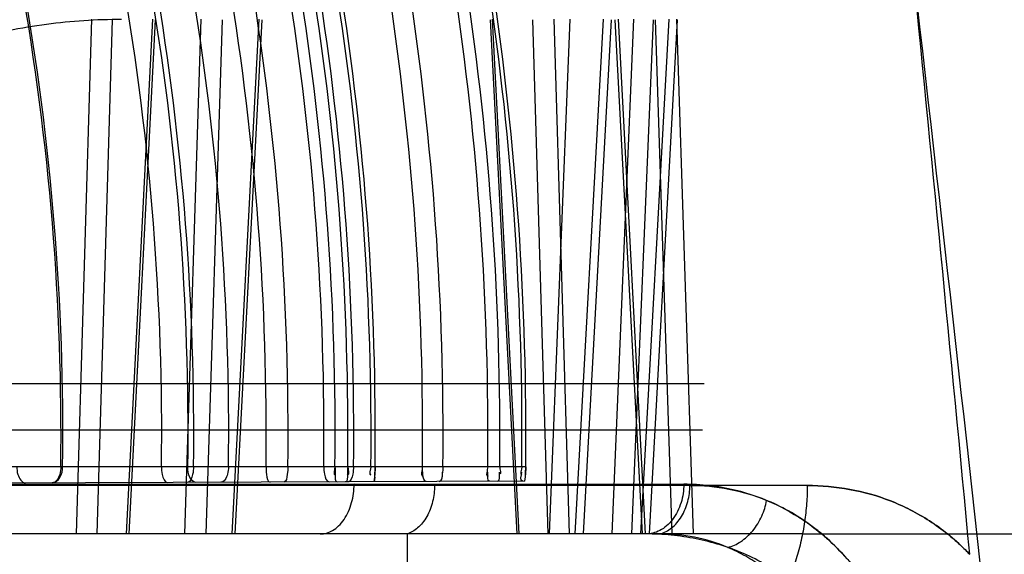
# Model space of a CAD drawing. Header units: millimetres. Extents: x 0 to 297, y 0 to 210.
# Tile 301 of 446: x 141.7268 to 141.9034, y 161.2019 to 161.2978. Entities that reach past the tile are written whole.
import ezdxf

# ---------------------------------------------------------------- set-up
doc = ezdxf.new("R2010")
doc.units = ezdxf.units.MM
doc.header["$LTSCALE"] = 16.335
doc.layers.add('INTFCLR_1', color=7, linetype='CONTINUOUS')
doc.layers.add('INTFCLR_144815', color=7, linetype='CONTINUOUS')

msp = doc.modelspace()

# ---------------------------------------------------------------- linework, layer by layer
at = {"layer": 'INTFCLR_1', "color": 9, "linetype": 'Continuous'}
for p, q in [((141.817550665, 161.2176563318), (141.6917834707, 161.2176563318)), ((141.8174146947, 161.215054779), (141.6939265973, 161.2146237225))]:
    msp.add_line(p, q, dxfattribs=at)
at = {"layer": 'INTFCLR_1', "color": 7, "linetype": 'Continuous'}
for p, q in [((141.7905335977, 161.2176563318), (141.7904965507, 161.216158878)), ((141.8174991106, 161.2158171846), (141.817550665, 161.2176563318)), ((141.817550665, 161.2176563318), (141.8175166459, 161.2162101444)), ((141.7904773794, 161.2157504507), (141.7903853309, 161.2149604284)), ((141.7903853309, 161.2149604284), (141.7904773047, 161.2157490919)), ((141.8174146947, 161.215054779), (141.8174991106, 161.2158171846))]:
    msp.add_line(p, q, dxfattribs=at)
at = {"layer": 'INTFCLR_1', "color": 6, "linetype": 'Continuous'}
for centre, radius, start, end in [((141.2727289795, 161.2235884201), 0.4614598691, 359.2634397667, 20.9595063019), ((141.2725401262, 161.2235883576), 0.4619807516, 359.2642780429, 20.9347710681), ((141.2742369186, 161.2235884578), 0.4780136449, 359.2889439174, 20.2013567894), ((141.2744250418, 161.223588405), 0.4825619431, 359.2956524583, 20.0027825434), ((141.2729174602, 161.2235884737), 0.4850783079, 359.2992983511, 19.8946138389), ((141.2727285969, 161.2235884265), 0.4915423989, 359.3085189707, 19.6221788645), ((141.274055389, 161.223590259), 0.4969485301, 359.3158305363, 19.3998935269), ((141.2731113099, 161.2235893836), 0.5018162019, 359.3225670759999, 19.2043971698), ((141.2742365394, 161.2235884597), 0.5071151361, 359.3297505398, 18.9960965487), ((141.2738626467, 161.2235889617), 0.5095075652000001, 359.3328413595, 18.9034484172), ((141.2732961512, 161.2235888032), 0.51236207, 359.3365762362, 18.7941893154), ((141.2729170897, 161.2235884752), 0.51377979, 359.3384435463, 18.7404322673), ((141.2736718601, 161.223588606), 0.5161435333, 359.3414588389, 18.6514187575), ((141.2734830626, 161.2235885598), 0.5170845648, 359.3426624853, 18.6162324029), ((141.2740540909, 161.2235894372), 0.525002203, 359.3524804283, 18.3253128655), ((141.2731101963, 161.2235892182), 0.5296118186, 359.3581402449, 18.1602453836), ((141.2738618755, 161.2235888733), 0.5369049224, 359.3668962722, 17.9051785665), ((141.2732955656, 161.2235887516), 0.5396144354, 359.3700882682, 17.81226521), ((141.2736714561, 161.223588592), 0.5432061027, 359.3742702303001, 17.690603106), ((141.2734826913, 161.223588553), 0.5441003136, 359.3753027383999, 17.6605754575)]:
    msp.add_arc(centre, radius, start, end, dxfattribs=at)
at = {"layer": 'INTFCLR_1', "color": 7, "linetype": 'Continuous'}
for centre, radius, start, end in [((141.7775607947, 161.2167808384), 0.0129530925, 351.9210073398, 359.3383034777), ((141.7588187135, 161.2175380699), 0.0317090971, 356.7657438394, 359.2612397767), ((141.7337609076, 161.2183086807), 0.0567764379, 357.8292534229, 359.3416745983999), ((141.8043888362, 161.2168112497), 0.0131437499, 352.3203026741, 359.3715054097), ((141.7599050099, 161.2182858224), 0.057649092, 357.9369545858, 359.3743603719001)]:
    msp.add_arc(centre, radius, start, end, dxfattribs=at)
at = {"layer": 'INTFCLR_1', "color": 6, "linetype": 'Continuous'}
for points, knots in [([(141.72626845, 161.2176563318), (141.7262623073, 161.2171884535), (141.7263392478, 161.2161076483), (141.7271391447, 161.2147396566), (141.7278238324, 161.2147420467)], [0, 0, 0, 0, 0.405964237, 1, 1, 1, 1]), ([(141.7326070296, 161.2147587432), (141.7331651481, 161.2147606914), (141.7342674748, 161.215752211), (141.7344742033, 161.2169875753), (141.7344827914, 161.2176563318)], [0, 0, 0, 0, 0.4548917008, 1, 1, 1, 1]), ([(141.7341507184, 161.2176563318), (141.734144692, 161.2171875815), (141.7340399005, 161.2161295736), (141.7332840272, 161.2147611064), (141.7326132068, 161.2147587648)], [0, 0, 0, 0, 0.41135787, 1, 1, 1, 1]), ([(141.7522137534, 161.2176563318), (141.7522079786, 161.2171910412), (141.7522690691, 161.2162693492), (141.7527424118, 161.2148290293), (141.7533211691, 161.2148310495)], [0, 0, 0, 0, 0.4456776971, 1, 1, 1, 1]), ([(141.7579594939, 161.2176563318), (141.7579538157, 161.217192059), (141.7578628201, 161.2162853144), (141.7574255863, 161.2148453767), (141.7568538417, 161.2148433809)], [0, 0, 0, 0, 0.4481492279, 1, 1, 1, 1]), ([(141.7583541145, 161.2148486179), (141.7578973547, 161.2148470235), (141.757028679, 161.2159311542), (141.7569425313, 161.2170063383), (141.7569505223, 161.2176563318)], [0, 0, 0, 0, 0.4126856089, 1, 1, 1, 1]), ([(141.7642351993, 161.2176563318), (141.7642297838, 161.217207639), (141.7641356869, 161.216216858), (141.7634761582, 161.2148664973), (141.7628447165, 161.2148642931)], [0, 0, 0, 0, 0.4154207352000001, 1, 1, 1, 1]), ([(141.7709685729, 161.2176563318), (141.7709630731, 161.2171956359), (141.7710428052, 161.2163944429), (141.7712006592, 161.214893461), (141.771710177, 161.2148952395)], [0, 0, 0, 0, 0.4748558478, 1, 1, 1, 1]), ([(141.7748923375, 161.2176563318), (141.7748868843, 161.2171950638), (141.7747797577, 161.2164023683), (141.7746477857, 161.2149054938), (141.7741433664, 161.214903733)], [0, 0, 0, 0, 0.4776736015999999, 1, 1, 1, 1]), ([(141.7813169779, 161.2176563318), (141.7813117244, 161.2172072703), (141.7813742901, 161.2163381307), (141.7817762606, 161.2149303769), (141.7823235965, 161.2149322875)], [0, 0, 0, 0, 0.4507005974, 1, 1, 1, 1]), ([(141.7833356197, 161.2176563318), (141.7833302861, 161.2171982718), (141.7834524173, 161.216479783), (141.7832942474, 161.2149356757), (141.7837600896, 161.2149373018)], [0, 0, 0, 0, 0.4958038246, 1, 1, 1, 1]), ([(141.785623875, 161.2176563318), (141.7856185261, 161.2171943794), (141.7854689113, 161.2164812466), (141.7856466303, 161.2149438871), (141.7851870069, 161.2149422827)], [0, 0, 0, 0, 0.5012788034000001, 1, 1, 1, 1]), ([(141.786662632, 161.2176563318), (141.7866574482, 161.2172074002), (141.7865693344, 161.216350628), (141.7861967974, 161.2149458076), (141.7856562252, 161.2149439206)], [0, 0, 0, 0, 0.4537086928, 1, 1, 1, 1]), ([(141.7996998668, 161.2149929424), (141.7992533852, 161.2149913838), (141.7990970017, 161.2164146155), (141.7990171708, 161.2171701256), (141.7990226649, 161.2176563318)], [0, 0, 0, 0, 0.4786898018, 1, 1, 1, 1]), ([(141.8026887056, 161.2176563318), (141.8026837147, 161.217210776), (141.8025769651, 161.2164555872), (141.8024856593, 161.2150026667), (141.8020041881, 161.215000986)], [0, 0, 0, 0, 0.4806428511, 1, 1, 1, 1])]:
    msp.add_open_spline(points, degree=3, knots=knots, dxfattribs=at)
for points in [[(141.7833356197, 161.2176563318), (141.7833297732, 161.217154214), (141.7828922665, 161.2161492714), (141.7833944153, 161.2161510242)], [(141.785623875, 161.2176563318), (141.785618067, 161.2171547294), (141.7860402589, 161.2161555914), (141.785538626, 161.2161538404)], [(141.7897813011, 161.2176563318), (141.7897755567, 161.2171565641), (141.7892920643, 161.2161552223), (141.789791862, 161.216156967)], [(141.7897813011, 161.2176563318), (141.7897760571, 161.2172000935), (141.7893321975, 161.2162859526), (141.7897884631, 161.2162875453)], [(141.7990226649, 161.2176563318), (141.7990161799, 161.217082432), (141.798595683, 161.2159388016), (141.7991696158, 161.215940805)], [(141.8020041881, 161.215000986), (141.8025962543, 161.2150030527), (141.8026234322, 161.2160712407), (141.8026300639, 161.2166632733)], [(141.8107340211, 161.2176563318), (141.8107277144, 161.2170855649), (141.8102453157, 161.2159439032), (141.8108161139, 161.2159458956)], [(141.8111227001, 161.2150328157), (141.8105650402, 161.2150308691), (141.8107478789, 161.216107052), (141.8107540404, 161.2166646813)], [(141.8124771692, 161.2150375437), (141.813033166, 161.2150394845), (141.8128327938, 161.2161098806), (141.8128389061, 161.2166658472)], [(141.81287739, 161.2176563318), (141.8128724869, 161.2172103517), (141.8132563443, 161.2163215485), (141.81281034, 161.2163199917)], [(141.8168451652, 161.2176563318), (141.8168398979, 161.2171740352), (141.8163725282, 161.2162077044), (141.8168548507, 161.216209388)], [(141.8169676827, 161.2150532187), (141.8164283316, 161.215051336), (141.8168397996, 161.2161273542), (141.8168456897, 161.2166666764)]]:
    msp.add_open_spline(points, degree=3, dxfattribs=at)
at = {"layer": 'INTFCLR_144815', "color": 9, "linetype": 'Continuous'}
for p, q in [((141.7396433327, 161.2979436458), (141.7369081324, 161.2055885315)), ((141.7406848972, 161.2055885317), (141.7434129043, 161.2978494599)), ((141.7459273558, 161.2055885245), (141.750682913, 161.2979436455)), ((141.7511037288, 161.2978494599), (141.7463487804, 161.2055885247)), ((141.7563931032, 161.205588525), (141.7593485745, 161.2979436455)), ((141.7630935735, 161.2978494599), (141.7601452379, 161.2055885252)), ((141.7696595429, 161.2979436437), (141.7648170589, 161.2055885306)), ((141.7654353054, 161.2055885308), (141.7702768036, 161.2978494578)), ((141.8111508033, 161.2978494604), (141.8159365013, 161.2055885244)), ((141.8115256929, 161.297943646), (141.8163203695, 161.2055885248)), ((141.8216003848, 161.2055885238), (141.8188416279, 161.2978494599)), ((141.8254148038, 161.2055885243), (141.822657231, 161.2979436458)), ((141.8264490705, 161.2055885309), (141.8315047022, 161.2979436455)), ((141.8328854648, 161.2978494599), (141.8278322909, 161.2055885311)), ((141.8330281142, 161.2055885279), (141.8369521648, 161.2979436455)), ((141.838482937, 161.2055885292), (141.8336094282, 161.2978494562)), ((141.8390661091, 161.2055885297), (141.8341837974, 161.297943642)), ((141.8404225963, 161.2978494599), (141.8365051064, 161.2055885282)), ((141.8432386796, 161.2979436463), (141.838164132, 161.2055885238)), ((141.8397304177, 161.205588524), (141.8448021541, 161.2978494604)), ((141.8407926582, 161.2978494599), (141.8437730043, 161.2055885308)), ((141.8445806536, 161.2979436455), (141.8475603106, 161.2055885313)), ((141.8492759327, 161.2242167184), (141.6737143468, 161.2242167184)), ((140.5796158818, 161.2145099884), (141.8459102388, 161.2145099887)), ((141.8011972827, 161.214306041), (141.7867669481, 161.2145099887)), ((141.8680634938, 161.2142743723), (140.554912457, 161.2142743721)), ((141.8470033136, 161.2143060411), (141.8011972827, 161.2143060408)), ((141.8672649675, 161.205588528), (140.4486734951, 161.2055885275)), ((141.7962626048, 161.2055885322), (141.7963392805, 161.1786013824))]:
    msp.add_line(p, q, dxfattribs=at)
at = {"layer": 'INTFCLR_144815', "color": 6, "linetype": 'Continuous'}
for p, q in [((141.8254809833, 161.2979436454), (141.8217277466, 161.2055885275)), ((141.6736809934, 161.2325885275), (141.8495682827, 161.2325885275)), ((141.7962626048, 161.2055885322), (141.7806783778, 161.2055885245)), ((141.8672649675, 161.205588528), (142.012966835, 161.2055885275))]:
    msp.add_line(p, q, dxfattribs=at)
msp.add_ellipse((141.273551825, 158.0889618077), major_axis=(0, 5.495226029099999), ratio=0.1377199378, start_param=-0.9685585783, end_param=-0.9445698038, dxfattribs=at)
at = {"layer": 'INTFCLR_144815', "color": 9, "linetype": 'Continuous'}
for points, knots in [([(141.9654921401, 160.7740740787), (141.9573736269, 160.8606663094), (141.9383693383, 161.0521890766), (141.9056375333, 161.3424630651), (141.8675142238, 161.6363556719), (141.8394327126, 161.8251471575), (141.8250305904, 161.9152143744)], [0, 0, 0, 0, 0.2268957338, 0.5020939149, 0.7620442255, 1, 1, 1, 1]), ([(141.9217956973, 161.2978494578), (141.9216481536, 161.300512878), (141.9210723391, 161.3044956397), (141.9197952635, 161.3089864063), (141.9188964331, 161.3114958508), (141.9173934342, 161.3151618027), (141.9151662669, 161.3192266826), (141.9124232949, 161.3229148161), (141.9107193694, 161.3248990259), (141.9080653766, 161.327711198), (141.9050885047, 161.3302038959), (141.9018642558, 161.3322966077), (141.8996605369, 161.3335783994), (141.8956868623, 161.3355147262), (141.8914500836, 161.3368485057), (141.8877410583, 161.3375181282), (141.8852423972, 161.3378392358), (141.883353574, 161.3379356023), (141.8820961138, 161.337935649)], [0, 0, 0, 0, 0.1288133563, 0.1929938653, 0.2252436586, 0.2574793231, 0.3843072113, 0.4475385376, 0.4791869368, 0.5105487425, 0.6342565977, 0.6651901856, 0.6961489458, 0.7573064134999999, 0.8783917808, 0.9088769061, 0.9392774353, 1, 1, 1, 1]), ([(141.9469818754, 160.7167535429), (141.9454030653, 160.7345532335), (141.9360320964, 160.8389489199), (141.9170225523, 161.0367012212), (141.897537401, 161.2164450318), (141.8867469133, 161.3096670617)], [0, 0, 0, 0, 0.08995059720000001, 0.5276123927, 1, 1, 1, 1]), ([(141.6920557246, 161.2830826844), (141.6940411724, 161.2843060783), (141.6982783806, 161.2867111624), (141.7047197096, 161.2897603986), (141.71028979, 161.2919214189), (141.7146674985, 161.2933667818), (141.7213412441, 161.2953142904), (141.7314358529, 161.2973466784), (141.7405341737, 161.2979436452), (141.7450280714, 161.2979436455)], [0, 0, 0, 0, 0.1256183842, 0.2621812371, 0.3835069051, 0.4471817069, 0.5104573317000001, 0.7579366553, 1, 1, 1, 1]), ([(141.7806783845, 161.2055885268), (141.7814505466, 161.2055885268), (141.782694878, 161.2059648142), (141.7840651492, 161.2070364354), (141.785029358, 161.2082022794), (141.7858062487, 161.2096237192), (141.7865432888, 161.2117198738), (141.7867604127, 161.2134030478), (141.7867669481, 161.2145099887)], [0, 0, 0, 0, 0.1957107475, 0.3109723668, 0.4385307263, 0.5761831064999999, 0.7194319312, 1, 1, 1, 1]), ([(141.8459102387, 161.2145099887), (141.8459029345, 161.2134006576), (141.8456576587, 161.2117046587), (141.8448319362, 161.2096134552), (141.8439629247, 161.2081885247), (141.8428841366, 161.2070259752), (141.8416705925, 161.2061831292), (141.8403978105, 161.2056949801), (141.8395333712, 161.2055885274), (141.8391200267, 161.2055885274)], [0, 0, 0, 0, 0.2693664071, 0.408518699, 0.5440568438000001, 0.6721573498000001, 0.7908817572, 0.8996343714, 1, 1, 1, 1]), ([(141.8865284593, 161.1785885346), (141.8863790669, 161.1791836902), (141.885944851, 161.1808164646), (141.8851371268, 161.1834362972), (141.883713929, 161.1873219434), (141.8820346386, 161.1909953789), (141.8801052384, 161.1944163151), (141.878096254, 161.197551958), (141.8753590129, 161.2011026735), (141.872293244, 161.2042212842), (141.8697096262, 161.2063881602), (141.8671074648, 161.2083095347), (141.8624194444, 161.2111333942), (141.8572796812, 161.2130302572), (141.852778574, 161.2139490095), (141.8497450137, 161.2143833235), (141.8474443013, 161.2145077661), (141.8459102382, 161.2145099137)], [0, 0, 0, 0, 0.0313854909, 0.0864060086, 0.1401524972, 0.2429769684, 0.292515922, 0.3409478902, 0.4333631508, 0.5212715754, 0.5640165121, 0.6057356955, 0.6866083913, 0.8433417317, 0.8824693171, 0.9215354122, 1, 1, 1, 1]), ([(141.8011972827, 161.214306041), (141.8011913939, 161.2133358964), (141.8010185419, 161.2118653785), (141.8004421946, 161.2100057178), (141.7998369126, 161.2087089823), (141.7990811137, 161.2075790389), (141.7979780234, 161.2064136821), (141.79695721, 161.2058048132), (141.7962626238, 161.2055885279)], [0, 0, 0, 0, 0.2737961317, 0.4129667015, 0.5482655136, 0.6762653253, 0.7946925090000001, 1, 1, 1, 1]), ([(141.8680634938, 161.2142743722), (141.8680599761, 161.2137417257), (141.8680348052, 161.2126677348), (141.8679099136, 161.2104918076), (141.8676063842, 161.2077302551), (141.8669953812, 161.2044043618), (141.8658342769, 161.1999852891), (141.8637434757, 161.1946821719), (141.8602464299, 161.1889894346), (141.8559255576, 161.1843291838), (141.8510482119, 161.1809668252), (141.845945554, 161.1790114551), (141.8424775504, 161.1785885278), (141.840820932, 161.1785885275)], [0, 0, 0, 0, 0.0322655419, 0.0650591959, 0.1320029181, 0.2004033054, 0.2697007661, 0.4085624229, 0.5439930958, 0.6721093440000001, 0.7907380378, 0.8996510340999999, 1, 1, 1, 1]), ([(141.8416402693, 161.2055885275), (141.8423859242, 161.2058021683), (141.8439045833, 161.2066255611), (141.845646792, 161.2086995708), (141.8467455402, 161.2113743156), (141.8469969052, 161.2133346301), (141.8470033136, 161.214306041)], [0, 0, 0, 0, 0.2137313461, 0.4618141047, 0.7323230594, 1, 1, 1, 1]), ([(141.8470033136, 161.214306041), (141.8493406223, 161.2143058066), (141.8540512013, 161.2138734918), (141.858590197, 161.2125196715), (141.8607710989, 161.2116133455)], [0, 0, 0, 0, 0.4974016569, 1, 1, 1, 1]), ([(141.8680634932, 161.2142742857), (141.8706042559, 161.2142735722), (141.8757017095, 161.2138342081), (141.88188322, 161.2120895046), (141.8865884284, 161.2099696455), (141.8900166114, 161.2079845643), (141.8927374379, 161.2060204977), (141.8948322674, 161.2042513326), (141.8961491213, 161.2030222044), (141.8969293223, 161.2022329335), (141.8972100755, 161.2019409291)], [0, 0, 0, 0, 0.2343892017, 0.4690785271, 0.588636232, 0.7097681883, 0.8339013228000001, 0.8976327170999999, 0.9626308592, 1, 1, 1, 1]), ([(141.8972095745, 161.2019414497), (141.8969230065, 161.2022392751), (141.894715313, 161.2044693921), (141.8912159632, 161.2072920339), (141.8871450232, 161.2096476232), (141.8847853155, 161.2107822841), (141.8812500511, 161.2122677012), (141.8757016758, 161.2138347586), (141.8706086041, 161.2142720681), (141.8680634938, 161.2142743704)], [0, 0, 0, 0, 0.0381410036, 0.2896203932, 0.411337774, 0.4715916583, 0.5311316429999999, 0.7651297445, 1, 1, 1, 1]), ([(141.8538043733, 161.2031746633), (141.8546207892, 161.2033778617), (141.8563053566, 161.2041625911), (141.8584204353, 161.206130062), (141.8600002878, 161.2087048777), (141.8606028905, 161.2106488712), (141.8607710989, 161.2116133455)], [0, 0, 0, 0, 0.2197328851, 0.4746928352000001, 0.7443007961, 1, 1, 1, 1]), ([(141.8607710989, 161.2116133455), (141.8630513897, 161.2106681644), (141.8663897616, 161.2088733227), (141.8699381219, 161.2062225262), (141.8719271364, 161.2044946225), (141.8733959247, 161.203085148), (141.8748189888, 161.2015788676), (141.8766648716, 161.1994256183), (141.8788393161, 161.1964857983), (141.880777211, 161.1932903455), (141.8822021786, 161.1905497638), (141.8843269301, 161.1859887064), (141.8856889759, 161.1819347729), (141.8865283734, 161.1785885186)], [0, 0, 0, 0, 0.1705286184, 0.2596311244, 0.3056224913, 0.3524687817, 0.4002079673, 0.4487194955, 0.5483375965, 0.6524252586, 0.7065378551, 0.7616646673, 1, 1, 1, 1]), ([(141.8812616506, 161.1637275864), (141.8812237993, 161.1645219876), (141.8811335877, 161.1657953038), (141.8809447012, 161.1675419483), (141.880685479, 161.16943438), (141.8801948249, 161.1721562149), (141.8795066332, 161.1748763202), (141.8786758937, 161.1775145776), (141.8778756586, 161.1797014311), (141.8764648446, 161.1829519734), (141.8747995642, 161.1860140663), (141.8729022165, 161.1888540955), (141.8709040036, 161.191477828), (141.868184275, 161.1944517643), (141.8651652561, 161.1970306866), (141.862627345, 161.1988272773), (141.8600441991, 161.2004336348), (141.855361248, 161.2028059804), (141.850317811, 161.2043625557), (141.8459034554, 161.2051212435), (141.8429048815, 161.2054834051), (141.8406352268, 161.2055885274), (141.8391200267, 161.2055885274)], [0, 0, 0, 0, 0.0361499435, 0.0579963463, 0.0798470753, 0.1229611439, 0.1836467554, 0.2072158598, 0.248674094, 0.2894226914, 0.368217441, 0.406661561, 0.4445926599, 0.5180440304, 0.5893655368, 0.624594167, 0.6593113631, 0.7275496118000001, 0.8627643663, 0.8969277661, 0.931127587, 1, 1, 1, 1])]:
    msp.add_open_spline(points, degree=3, knots=knots, dxfattribs=at)
at = {"layer": 'INTFCLR_144815', "color": 6, "linetype": 'Continuous'}
for points, knots in [([(141.8538043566, 161.2031746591), (141.8518899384, 161.2039843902), (141.8478821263, 161.205203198), (141.8437163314, 161.2055873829), (141.8416402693, 161.2055885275)], [0, 0, 0, 0, 0.500307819, 1, 1, 1, 1]), ([(141.8757836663, 161.1637275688), (141.8757738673, 161.16489142), (141.8756867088, 161.1672169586), (141.8753531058, 161.1706554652), (141.8748186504, 161.1740336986), (141.8740818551, 161.1773481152), (141.8731244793, 161.1806269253), (141.871958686, 161.1837792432), (141.8705800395, 161.1868074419), (141.8689847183, 161.1897022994), (141.8671233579, 161.1924964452), (141.8649931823, 161.195136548), (141.8625970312, 161.1975741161), (141.8599368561, 161.1997602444), (141.8570052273, 161.2016676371), (141.8549018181, 161.2027105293), (141.8538043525, 161.203174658)], [0, 0, 0, 0, 0.0731048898, 0.1460726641, 0.2168640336, 0.2878016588, 0.3591927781, 0.4312459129, 0.498717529, 0.567997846, 0.638633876, 0.7093236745, 0.7807566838, 0.852955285, 0.9251564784, 1, 1, 1, 1])]:
    msp.add_open_spline(points, degree=3, knots=knots, dxfattribs=at)

doc.saveas('drawing.dxf')
